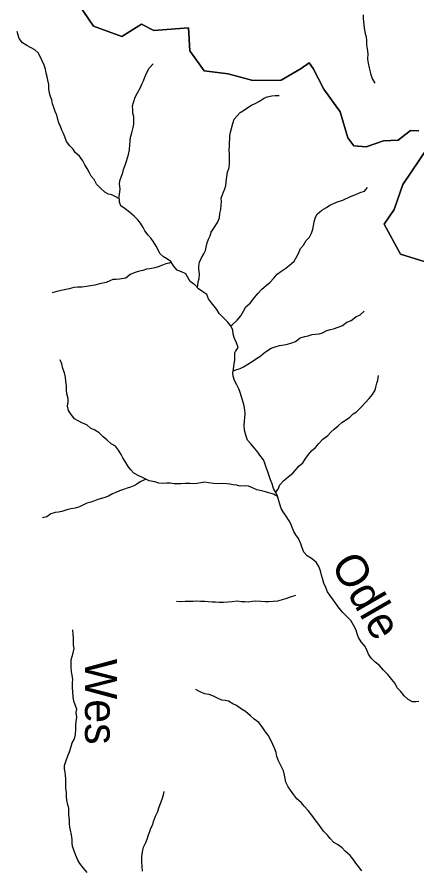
# Model space of a CAD drawing. Extents: x 1624196 to 2029251, y 146837 to 440034.
# Drawn here: x 1785844 to 1792078, y 265741 to 279025 of the extents above; entities that cross this region are included whole.
import ezdxf

# ---------------------------------------------------------------- set-up
doc = ezdxf.new("R2010")
doc.units = 0
for name, color, linetype in [('GM_X_Minor_River', 7, 'Continuous'), ('GM_X_Minor_River_Text', 7, 'Continuous'), ('GM_X_Township', 7, 'Continuous')]:
    doc.layers.add(name, color=color, linetype=linetype)

msp = doc.modelspace()

# ---------------------------------------------------------------- linework, layer by layer
at = {"layer": 'GM_X_Minor_River'}
for points in [[(1791237, 279060), (1791241, 279004), (1791245, 278954), (1791250, 278897), (1791258, 278821), (1791270, 278769), (1791285, 278715), (1791291, 278654), (1791293, 278594), (1791302, 278528), (1791312, 278452), (1791309, 278367), (1791319, 278303), (1791334, 278233), (1791346, 278172), (1791358, 278122), (1791387, 278056), (1791421, 277993)], [(1789240, 273790), (1789248, 273811), (1789293, 273871), (1789265, 273943), (1789234, 274011), (1789214, 274082), (1789207, 274148), (1789171, 274214), (1789129, 274267), (1789060, 274333), (1788996, 274402), (1788958, 274464), (1788919, 274517), (1788875, 274569), (1788829, 274632), (1788800, 274696), (1788740, 274741), (1788670, 274785), (1788613, 274848), (1788545, 274900), (1788503, 274973), (1788474, 275023), (1788410, 275050), (1788340, 275080), (1788284, 275147), (1788243, 275213), (1788191, 275251), (1788127, 275284), (1788071, 275336), (1788038, 275403), (1788010, 275453), (1787970, 275520), (1787935, 275574), (1787887, 275624), (1787835, 275693), (1787812, 275745), (1787768, 275810), (1787726, 275862), (1787671, 275921), (1787599, 275983), (1787527, 276034), (1787464, 276080), (1787442, 276139), (1787442, 276189), (1787374, 276227), (1787321, 276250), (1787269, 276264), (1787213, 276293), (1787143, 276359), (1787085, 276420), (1787044, 276490), (1787000, 276541), (1786972, 276597), (1786935, 276663), (1786901, 276722), (1786872, 276782), (1786816, 276853), (1786748, 276913), (1786717, 276966), (1786669, 277016), (1786617, 277085), (1786590, 277155), (1786568, 277211), (1786544, 277262), (1786521, 277320), (1786497, 277376), (1786479, 277428), (1786462, 277495), (1786440, 277553), (1786415, 277615), (1786399, 277670), (1786385, 277732), (1786368, 277788), (1786352, 277838), (1786340, 277905), (1786337, 277971), (1786323, 278039), (1786312, 278093), (1786300, 278152), (1786290, 278212), (1786267, 278274), (1786235, 278341), (1786206, 278409), (1786172, 278465), (1786120, 278514), (1786056, 278552), (1785997, 278581), (1785931, 278623), (1785877, 278688), (1785862, 278744), (1785844, 278798)], [(1787428, 276197), (1787438, 276227), (1787447, 276297), (1787449, 276347), (1787440, 276418), (1787446, 276470), (1787473, 276544), (1787491, 276598), (1787503, 276650), (1787528, 276716), (1787550, 276780), (1787579, 276884), (1787596, 276956), (1787600, 277036), (1787608, 277086), (1787615, 277150), (1787633, 277220), (1787652, 277305), (1787662, 277357), (1787665, 277409), (1787663, 277467), (1787651, 277527), (1787648, 277579), (1787646, 277642), (1787660, 277692), (1787687, 277778), (1787720, 277842), (1787770, 277926), (1787787, 277978), (1787813, 278032), (1787835, 278088), (1787868, 278162), (1787906, 278230), (1787965, 278293)], [(1788650, 274807), (1788661, 274841), (1788669, 274895), (1788683, 274949), (1788690, 275022), (1788678, 275092), (1788679, 275142), (1788689, 275204), (1788721, 275272), (1788756, 275332), (1788784, 275384), (1788791, 275436), (1788807, 275506), (1788828, 275562), (1788854, 275614), (1788872, 275670), (1788921, 275746), (1788967, 275822), (1788998, 275892), (1789006, 275960), (1789021, 276026), (1789025, 276096), (1789030, 276147), (1789026, 276201), (1789055, 276285), (1789081, 276345), (1789097, 276399), (1789106, 276455), (1789114, 276531), (1789125, 276605), (1789151, 276677), (1789158, 276739), (1789154, 276798), (1789155, 276886), (1789153, 276954), (1789158, 277012), (1789158, 277072), (1789160, 277122), (1789161, 277175), (1789169, 277231), (1789185, 277287), (1789208, 277363), (1789230, 277431), (1789275, 277485), (1789323, 277537), (1789388, 277580), (1789444, 277614), (1789500, 277650), (1789556, 277679), (1789623, 277711), (1789687, 277753), (1789745, 277783), (1789815, 277794), (1789866, 277802), (1789932, 277803)], [(1790264, 275416), (1790307, 275470), (1790353, 275539), (1790404, 275591), (1790436, 275655), (1790455, 275719), (1790463, 275770), (1790478, 275832), (1790496, 275902), (1790521, 275952), (1790593, 276014), (1790670, 276053), (1790722, 276091), (1790787, 276125), (1790855, 276147), (1790924, 276168), (1791052, 276232), (1791123, 276259), (1791193, 276289), (1791260, 276311), (1791308, 276369)], [(1789174, 274209), (1789201, 274232), (1789274, 274296), (1789334, 274366), (1789373, 274440), (1789411, 274504), (1789476, 274563), (1789532, 274633), (1789599, 274713), (1789661, 274781), (1789726, 274839), (1789782, 274886), (1789847, 274952), (1789901, 275014), (1789955, 275056), (1790032, 275111), (1790088, 275149), (1790165, 275219), (1790228, 275325), (1790264, 275416)], [(1788251, 275200), (1788214, 275189), (1788162, 275177), (1788110, 275158), (1788046, 275130), (1787990, 275116), (1787915, 275099), (1787861, 275091), (1787805, 275075), (1787733, 275058), (1787669, 275036), (1787605, 275011), (1787538, 274953), (1787440, 274939), (1787390, 274934), (1787338, 274930), (1787288, 274914), (1787235, 274887), (1787181, 274875), (1787131, 274865), (1787059, 274846), (1786987, 274832), (1786929, 274822), (1786860, 274811), (1786788, 274811), (1786728, 274806), (1786654, 274788), (1786582, 274772), (1786530, 274763), (1786462, 274743), (1786393, 274722)], [(1790255, 274023), (1790328, 274041), (1790380, 274052), (1790446, 274074), (1790496, 274082), (1790551, 274087), (1790603, 274099), (1790671, 274135), (1790728, 274155), (1790778, 274164), (1790848, 274188), (1790917, 274214), (1790985, 274267), (1791054, 274295), (1791126, 274351), (1791191, 274383), (1791253, 274438)], [(1789691, 273786), (1789731, 273814), (1789805, 273859), (1789865, 273881), (1789934, 273903), (1790010, 273916), (1790062, 273924), (1790128, 273943), (1790182, 273965), (1790255, 274023)], [(1790233, 270893), (1790189, 270951), (1790157, 271002), (1790137, 271054), (1790112, 271120), (1790086, 271171), (1790040, 271243), (1789990, 271309), (1789959, 271360), (1789941, 271428), (1789923, 271482), (1789906, 271553), (1789880, 271609), (1789840, 271675), (1789820, 271744), (1789793, 271810), (1789769, 271884), (1789747, 271950), (1789724, 272015), (1789708, 272067), (1789684, 272119), (1789631, 272192), (1789595, 272242), (1789547, 272300), (1789489, 272369), (1789437, 272429), (1789408, 272504), (1789392, 272582), (1789385, 272654), (1789389, 272724), (1789393, 272774), (1789398, 272841), (1789394, 272895), (1789386, 272961), (1789365, 273035), (1789322, 273172), (1789300, 273226), (1789270, 273292), (1789234, 273359), (1789213, 273423), (1789207, 273473), (1789217, 273539), (1789230, 273610), (1789240, 273678), (1789240, 273790)], [(1789213, 273509), (1789254, 273525), (1789324, 273547), (1789374, 273573), (1789441, 273614), (1789509, 273652), (1789576, 273702), (1789626, 273730), (1789691, 273786)], [(1789906, 271550), (1789841, 271583), (1789771, 271605), (1789719, 271620), (1789653, 271636), (1789583, 271653), (1789513, 271683), (1789451, 271710), (1789393, 271714), (1789324, 271712), (1789264, 271723), (1789214, 271733), (1789162, 271741), (1789112, 271744), (1789054, 271750), (1788987, 271748), (1788907, 271753), (1788827, 271763), (1788769, 271772), (1788707, 271762), (1788650, 271752), (1788598, 271746), (1788536, 271753), (1788464, 271753), (1788399, 271748), (1788347, 271744), (1788295, 271748), (1788233, 271755), (1788173, 271755), (1788122, 271749), (1788054, 271758), (1787992, 271778), (1787904, 271794), (1787852, 271817), (1787800, 271845), (1787740, 271872), (1787666, 271912), (1787616, 271965), (1787576, 272017), (1787538, 272077), (1787493, 272150), (1787467, 272202), (1787423, 272272), (1787381, 272333), (1787309, 272369), (1787246, 272430), (1787186, 272480), (1787124, 272539), (1787056, 272581), (1786990, 272616), (1786930, 272666), (1786864, 272693), (1786796, 272729), (1786738, 272762), (1786686, 272826), (1786644, 272890), (1786633, 272959), (1786641, 273025), (1786639, 273077), (1786622, 273147), (1786616, 273205), (1786615, 273274), (1786605, 273340), (1786597, 273408), (1786582, 273478), (1786558, 273543), (1786540, 273617), (1786517, 273679)], [(1790241, 272026), (1790299, 272074), (1790346, 272148), (1790388, 272204), (1790434, 272260), (1790495, 272315), (1790549, 272377), (1790612, 272441), (1790690, 272501), (1790737, 272553), (1790789, 272599), (1790851, 272652), (1790908, 272700), (1790978, 272748), (1791030, 272784), (1791083, 272840), (1791133, 272871), (1791208, 272943), (1791268, 273009), (1791333, 273079), (1791387, 273141), (1791424, 273205), (1791438, 273255), (1791454, 273315), (1791467, 273365), (1791479, 273433)], [(1789876, 271616), (1789916, 271665), (1789939, 271733), (1789997, 271795), (1790072, 271856), (1790141, 271914), (1790241, 272026)], [(1787850, 271818), (1787820, 271803), (1787763, 271775), (1787713, 271739), (1787663, 271716), (1787610, 271694), (1787558, 271678), (1787504, 271656), (1787443, 271635), (1787385, 271613), (1787333, 271589), (1787268, 271556), (1787198, 271526), (1787105, 271504), (1787053, 271483), (1786995, 271459), (1786934, 271445), (1786870, 271411), (1786818, 271390), (1786751, 271366), (1786681, 271356), (1786619, 271343), (1786542, 271317), (1786490, 271305), (1786440, 271298), (1786371, 271278), (1786307, 271230), (1786242, 271214)], [(1792008, 268348), (1791940, 268381), (1791879, 268443), (1791823, 268512), (1791771, 268566), (1791736, 268633), (1791688, 268697), (1791625, 268774), (1791555, 268841), (1791493, 268911), (1791424, 268964), (1791364, 269027), (1791320, 269091), (1791299, 269141), (1791271, 269208), (1791210, 269280), (1791166, 269351), (1791146, 269409), (1791129, 269462), (1791089, 269540), (1791048, 269613), (1790992, 269671), (1790922, 269738), (1790867, 269810), (1790811, 269881), (1790775, 269933), (1790718, 270008), (1790684, 270060), (1790657, 270129), (1790627, 270197), (1790604, 270270), (1790590, 270322), (1790576, 270392), (1790549, 270459), (1790505, 270527), (1790435, 270580), (1790368, 270626), (1790312, 270683), (1790288, 270747), (1790269, 270812), (1790233, 270893)], [(1790187, 270007), (1790119, 269985), (1790042, 269958), (1789978, 269936), (1789903, 269914), (1789837, 269911), (1789763, 269907), (1789711, 269906), (1789646, 269912), (1789568, 269916), (1789514, 269913), (1789448, 269903), (1789397, 269905), (1789345, 269908), (1789273, 269916), (1789195, 269908), (1789131, 269901), (1789060, 269895), (1788992, 269896), (1788936, 269900), (1788886, 269902), (1788825, 269905), (1788771, 269909), (1788701, 269913), (1788649, 269916), (1788591, 269912), (1788516, 269912), (1788464, 269911), (1788392, 269907), (1788328, 269909)], [(1786937, 265687), (1786879, 265753), (1786823, 265826), (1786789, 265876), (1786762, 265950), (1786732, 266023), (1786710, 266091), (1786703, 266147), (1786705, 266201), (1786695, 266274), (1786676, 266344), (1786666, 266394), (1786660, 266444), (1786661, 266512), (1786651, 266581), (1786653, 266637), (1786650, 266691), (1786636, 266743), (1786618, 266813), (1786617, 266872), (1786613, 266932), (1786606, 267000), (1786604, 267058), (1786604, 267146), (1786599, 267198), (1786593, 267249), (1786585, 267301), (1786586, 267355), (1786610, 267433), (1786637, 267507), (1786659, 267567), (1786686, 267653), (1786702, 267705), (1786739, 267771), (1786755, 267837), (1786760, 267919), (1786762, 267973), (1786767, 268042), (1786777, 268106), (1786767, 268180), (1786778, 268230), (1786752, 268298), (1786728, 268355), (1786717, 268427), (1786715, 268503), (1786708, 268569), (1786710, 268641), (1786712, 268694), (1786703, 268764), (1786693, 268816), (1786690, 268888), (1786690, 268954), (1786688, 269004), (1786701, 269054), (1786721, 269109), (1786732, 269179), (1786726, 269229), (1786726, 269297), (1786725, 269349), (1786719, 269399), (1786711, 269469)], [(1790205, 266835), (1790161, 266895), (1790106, 266968), (1790068, 267024), (1790036, 267093), (1790021, 267153), (1790011, 267205), (1789995, 267271), (1789971, 267324), (1789946, 267376), (1789922, 267426), (1789896, 267494), (1789881, 267559), (1789855, 267625), (1789829, 267681), (1789799, 267748), (1789758, 267826), (1789718, 267880), (1789666, 267957), (1789611, 268025), (1789541, 268078), (1789485, 268130), (1789407, 268195), (1789341, 268233), (1789267, 268288), (1789209, 268316), (1789139, 268355), (1789089, 268367), (1789037, 268374), (1788969, 268404), (1788907, 268436), (1788837, 268461), (1788766, 268473), (1788698, 268502), (1788632, 268540)], [(1792108, 268352), (1792058, 268346), (1792008, 268348)], [(1787798, 265704), (1787792, 265780), (1787789, 265854), (1787791, 265933), (1787798, 266009), (1787816, 266079), (1787853, 266151), (1787873, 266203), (1787892, 266275), (1787912, 266325), (1787930, 266377), (1787959, 266433), (1787973, 266483), (1788004, 266565), (1788036, 266635), (1788055, 266695), (1788108, 266831), (1788128, 266895), (1788139, 266947)], [(1791218, 265712), (1791169, 265779), (1791123, 265829), (1791077, 265898), (1791034, 265950), (1790960, 266019), (1790912, 266071), (1790837, 266124), (1790783, 266152), (1790723, 266215), (1790685, 266267), (1790620, 266330), (1790584, 266382), (1790530, 266457), (1790491, 266509), (1790437, 266582), (1790380, 266655), (1790320, 266719), (1790278, 266770), (1790205, 266835)]]:
    msp.add_lwpolyline(points, dxfattribs=at)
at = {"layer": 'GM_X_Township'}
for points in [[(1786734, 279328), (1787036, 278883), (1787476, 278719), (1787786, 278912), (1787975, 278813), (1788516, 278857), (1788535, 278496), (1788761, 278188), (1789133, 278139), (1789521, 278034), (1789963, 278041), (1790274, 278221), (1790399, 278311), (1790461, 278222), (1790625, 277899), (1790883, 277549), (1791000, 277141), (1791096, 277015), (1791288, 277002), (1791556, 277092), (1791785, 277106), (1791975, 277258), (1792108, 277253)], [(1792108, 277253), (1791975, 277258), (1791785, 277106), (1791556, 277092), (1791288, 277002), (1791096, 277015), (1791000, 277141), (1790883, 277549), (1790625, 277899), (1790461, 278222), (1790399, 278311), (1790274, 278221), (1789963, 278041), (1789521, 278034), (1789133, 278139), (1788761, 278188), (1788535, 278496), (1788516, 278857), (1787975, 278813), (1787786, 278912), (1787476, 278719), (1787036, 278883), (1786734, 279328)], [(1792389, 277200), (1791856, 276415), (1791720, 276024), (1791566, 275796), (1791819, 275329), (1792188, 275214)], [(1792188, 275214), (1791819, 275329), (1791566, 275796), (1791720, 276024), (1791856, 276415), (1792389, 277200)]]:
    msp.add_lwpolyline(points, dxfattribs=at)

# ---------------------------------------------------------------- texts
at = {"layer": 'GM_X_Minor_River_Text'}
for s, rotation, p in [('Odle', 300.0005, (1790726, 270492)), ('Wes', 270.0024, (1786904, 269018))]:
    msp.add_text(s, height=500, rotation=rotation, dxfattribs=at).set_placement(p)

doc.saveas('drawing.dxf')
